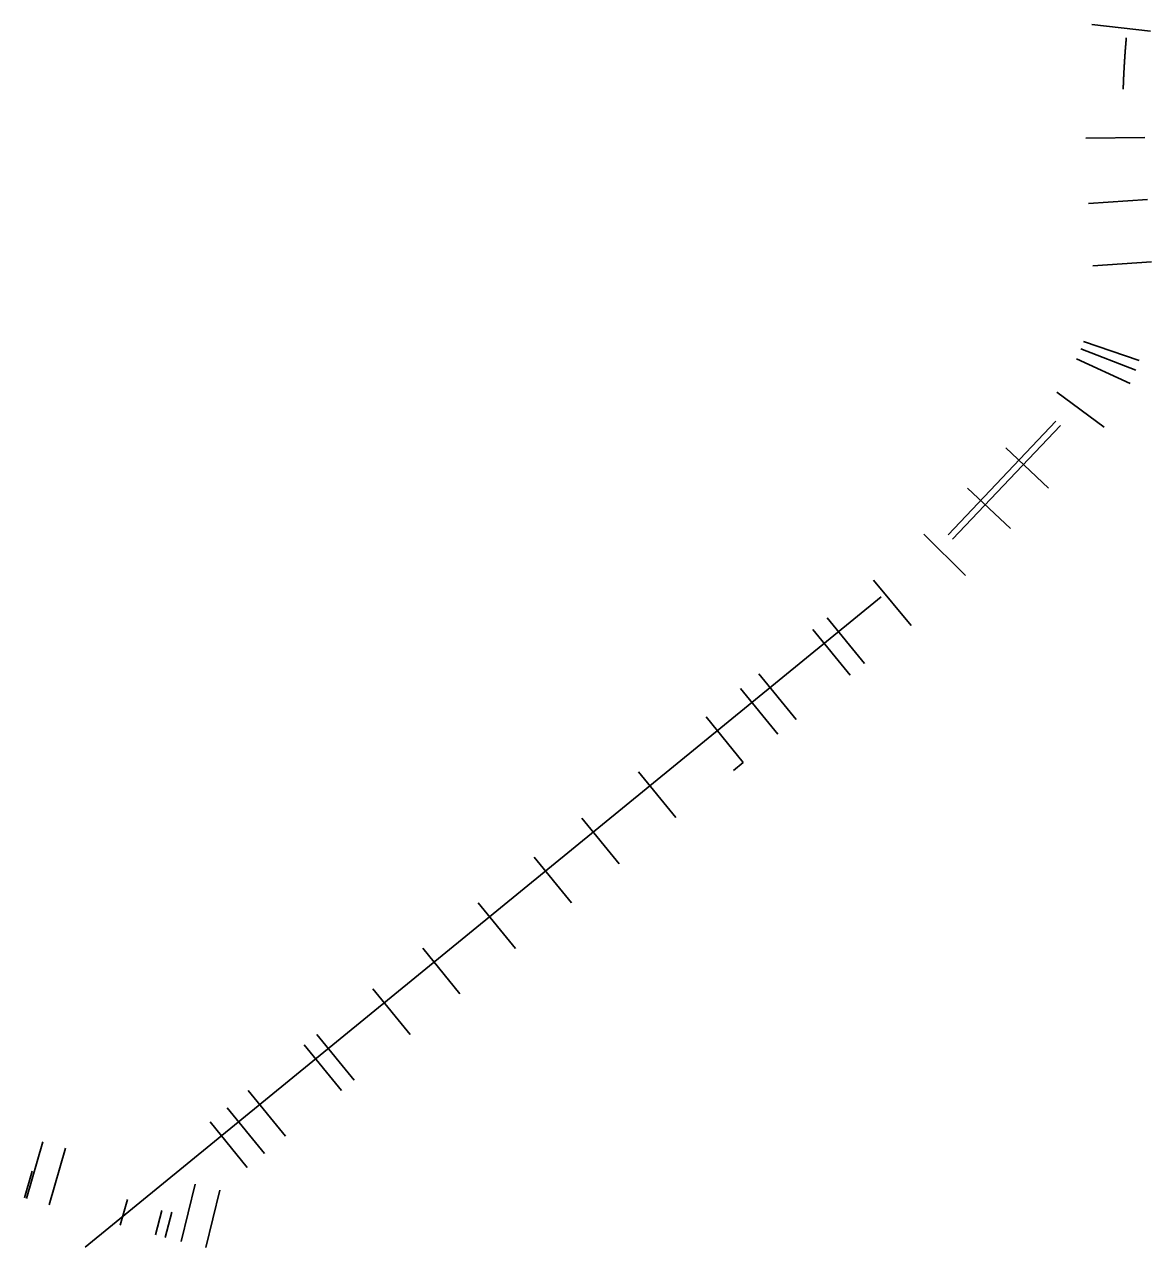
# Model space of a CAD drawing. Extents: x 2320980 to 2456309, y 595047 to 606177.
# Drawn here: x 2320980 to 2328631, y 597875 to 606177 of the extents above; entities that cross this region are included whole.
import ezdxf

# ---------------------------------------------------------------- set-up
doc = ezdxf.new("R2010")
doc.units = 0
for name, color, linetype in [('Old_Level_2', 7, 'Continuous'), ('Scratch_Level_1', 7, 'Continuous'), ('Typical Text ID Circle CELL', 7, 'Continuous')]:
    doc.layers.add(name, color=color, linetype=linetype)

msp = doc.modelspace()

# ---------------------------------------------------------------- linework, layer by layer
at = {"layer": 'Old_Level_2'}
for p, q in [((2328226.8, 606177.4), (2328624.1, 606130.8)), ((2328184.9, 605405.8), (2328584.8, 605409.1)), ((2328203.8, 604962.9), (2328602.9, 604989.5)), ((2328232.2, 604538.6), (2328631.3, 604565.3)), ((2328169.7, 604025.4), (2328548.2, 603896.2)), ((2327989, 603682.3), (2328309.7, 603443.3)), ((2327249.8, 602712.6), (2327982.3, 603485.3)), ((2327280.6, 602683.4), (2328013.2, 603456)), ((2327642.3, 603304), (2327932.6, 603028.8)), ((2327382.9, 603030.4), (2327673.2, 602755.2)), ((2327085.1, 602718), (2327368.9, 602436.2)), ((2326743.9, 602406.4), (2326999, 602098.3)), ((2321391, 597878.7), (2326796.2, 602291.5)), ((2326429.5, 602149.6), (2326682.5, 601839.8)), ((2326331.9, 602069.9), (2326584.9, 601760.1)), ((2325964.8, 601770.2), (2326217.7, 601460.3)), ((2325606.9, 601478), (2325859.8, 601168.1)), ((2325148.5, 601103.8), (2325401.5, 600793.9)), ((2325793.2, 601113.8), (2325859.8, 601168.1)), ((2324764.1, 600789.9), (2325017, 600480.1)), ((2324440.3, 600525.6), (2324693.2, 600215.7)), ((2324059.2, 600214.4), (2324312.1, 599904.6)), ((2323683.5, 599907.7), (2323936.4, 599597.9)), ((2323344.2, 599630.7), (2323597.1, 599320.9)), ((2322964.4, 599320.7), (2323217.3, 599010.8)), ((2322878.5, 599250.5), (2323131.4, 598940.7)), ((2322498.3, 598940.1), (2322751.2, 598630.3)), ((2321257.5, 598548.8), (2321147.9, 598164.2)), ((2322138.6, 598304.8), (2322043.5, 597916.3)), ((2322306.8, 598263.6), (2322211.7, 597875.1))]:
    msp.add_line(p, q, dxfattribs=at)
at = {"layer": 'Scratch_Level_1'}
for p, q in [((2328151.9, 603976.7), (2328524.8, 603831.9)), ((2328122.6, 603907.5), (2328486.1, 603740.5)), ((2325841.6, 601669.6), (2326094.6, 601359.8)), ((2322355.7, 598823.8), (2322608.7, 598513.9)), ((2322239.5, 598728.9), (2322492.5, 598419.1)), ((2321103.6, 598592.7), (2320994, 598208)), ((2321031.2, 598393.2), (2320979.6, 598212.1)), ((2321678.6, 598202.1), (2321628.7, 598027.1)), ((2321912.1, 598125.5), (2321868.7, 597960.8)), ((2321979.8, 598114.9), (2321935.8, 597943.3))]:
    msp.add_line(p, q, dxfattribs=at)
at = {"layer": 'Typical Text ID Circle CELL'}
for points in [[(2328454.1, 606016.4), (2328454.2, 606017.3), (2328454.3, 606018.3), (2328454.4, 606019.2), (2328454.4, 606020.2), (2328454.5, 606021.1), (2328454.6, 606022), (2328454.7, 606023), (2328454.7, 606023.9), (2328454.8, 606024.8), (2328454.9, 606025.8), (2328455, 606026.7), (2328455, 606027.6), (2328455.1, 606028.6), (2328455.2, 606029.5), (2328455.3, 606030.5), (2328455.3, 606031.4), (2328455.4, 606032.3), (2328455.5, 606033.3), (2328455.6, 606034.2), (2328455.6, 606035.1), (2328455.7, 606036.1), (2328455.8, 606037), (2328455.9, 606037.9), (2328456, 606038.9), (2328456, 606039.8), (2328456.1, 606040.7), (2328456.2, 606041.7), (2328456.3, 606042.6), (2328456.3, 606043.6), (2328456.4, 606044.5), (2328456.5, 606045.4), (2328456.6, 606046.4), (2328456.7, 606047.3), (2328456.7, 606048.2), (2328456.8, 606049.2), (2328456.9, 606050.1), (2328457, 606051), (2328457.1, 606052), (2328457.1, 606052.9), (2328457.2, 606053.9), (2328457.3, 606054.8), (2328457.4, 606055.7), (2328457.4, 606056.7), (2328457.5, 606057.6), (2328457.6, 606058.5), (2328457.7, 606059.5), (2328457.8, 606060.4), (2328457.9, 606061.3), (2328457.9, 606062.3), (2328458, 606063.2), (2328458.1, 606064.1), (2328458.2, 606065.1), (2328458.3, 606066), (2328458.3, 606067), (2328458.4, 606067.9), (2328458.5, 606068.8), (2328458.6, 606069.8), (2328458.7, 606070.7), (2328458.7, 606071.6), (2328458.8, 606072.6), (2328458.9, 606073.5), (2328459, 606074.4), (2328459.1, 606075.4), (2328459.2, 606076.3), (2328459.2, 606077.2), (2328459.3, 606078.2), (2328459.4, 606079.1), (2328459.5, 606080.1), (2328459.6, 606081), (2328459.7, 606081.9), (2328459.7, 606082.9), (2328459.8, 606083.8), (2328460, 606085.7)], [(2328449.1, 605947.1), (2328449.2, 605948), (2328449.2, 605949), (2328449.3, 605949.9), (2328449.4, 605950.8), (2328449.4, 605951.8), (2328449.5, 605952.7), (2328449.5, 605953.6), (2328449.6, 605954.6), (2328449.7, 605955.5), (2328449.7, 605956.5), (2328449.8, 605957.4), (2328449.9, 605958.3), (2328449.9, 605959.3), (2328450, 605960.2), (2328450.1, 605961.1), (2328450.1, 605962.1), (2328450.2, 605963), (2328450.3, 605964), (2328450.3, 605964.9), (2328450.4, 605965.8), (2328450.5, 605966.8), (2328450.5, 605967.7), (2328450.6, 605968.6), (2328450.7, 605969.6), (2328450.7, 605970.5), (2328450.8, 605971.4), (2328450.9, 605972.4), (2328450.9, 605973.3), (2328451, 605974.3), (2328451.1, 605975.2), (2328451.1, 605976.1), (2328451.2, 605977.1), (2328451.3, 605978), (2328451.3, 605978.9), (2328451.4, 605979.9), (2328451.5, 605980.8), (2328451.5, 605981.8), (2328451.6, 605982.7), (2328451.7, 605983.6), (2328451.7, 605984.6), (2328451.8, 605985.5), (2328451.9, 605986.4), (2328451.9, 605987.4), (2328452, 605988.3), (2328452.1, 605989.2), (2328452.1, 605990.2), (2328452.2, 605991.1), (2328452.3, 605992.1), (2328452.4, 605993), (2328452.4, 605993.9), (2328452.5, 605994.9), (2328452.6, 605995.8), (2328452.6, 605996.7), (2328452.7, 605997.7), (2328452.8, 605998.6), (2328452.8, 605999.5), (2328452.9, 606000.5), (2328453, 606001.4), (2328453.1, 606002.4), (2328453.1, 606003.3), (2328453.2, 606004.2), (2328453.3, 606005.2), (2328453.3, 606006.1), (2328453.4, 606007), (2328453.5, 606008), (2328453.6, 606008.9), (2328453.6, 606009.9), (2328453.7, 606010.8), (2328453.8, 606011.7), (2328453.9, 606012.7), (2328453.9, 606013.6), (2328454, 606014.5), (2328454.1, 606015.5), (2328454.1, 606016.4)], [(2328444.9, 605877.7), (2328444.9, 605878.7), (2328445, 605879.6), (2328445, 605880.5), (2328445.1, 605881.5), (2328445.1, 605882.4), (2328445.2, 605883.4), (2328445.2, 605884.3), (2328445.3, 605885.2), (2328445.3, 605886.2), (2328445.4, 605887.1), (2328445.5, 605888), (2328445.5, 605889), (2328445.6, 605889.9), (2328445.6, 605890.9), (2328445.7, 605891.8), (2328445.7, 605892.7), (2328445.8, 605893.7), (2328445.8, 605894.6), (2328445.9, 605895.5), (2328445.9, 605896.5), (2328446, 605897.4), (2328446.1, 605898.4), (2328446.1, 605899.3), (2328446.2, 605900.2), (2328446.2, 605901.2), (2328446.3, 605902.1), (2328446.3, 605903), (2328446.4, 605904), (2328446.4, 605904.9), (2328446.5, 605905.9), (2328446.6, 605906.8), (2328446.6, 605907.7), (2328446.7, 605908.7), (2328446.7, 605909.6), (2328446.8, 605910.5), (2328446.8, 605911.5), (2328446.9, 605912.4), (2328446.9, 605913.4), (2328447, 605914.3), (2328447.1, 605915.2), (2328447.1, 605916.2), (2328447.2, 605917.1), (2328447.2, 605918), (2328447.3, 605919), (2328447.4, 605919.9), (2328447.4, 605920.9), (2328447.5, 605921.8), (2328447.5, 605922.7), (2328447.6, 605923.7), (2328447.6, 605924.6), (2328447.7, 605925.5), (2328447.8, 605926.5), (2328447.8, 605927.4), (2328447.9, 605928.3), (2328447.9, 605929.3), (2328448, 605930.2), (2328448.1, 605931.2), (2328448.1, 605932.1), (2328448.2, 605933), (2328448.2, 605934), (2328448.3, 605934.9), (2328448.4, 605935.8), (2328448.4, 605936.8), (2328448.5, 605937.7), (2328448.5, 605938.7), (2328448.6, 605939.6), (2328448.7, 605940.5), (2328448.7, 605941.5), (2328448.8, 605942.4), (2328448.9, 605943.3), (2328448.9, 605944.3), (2328449, 605945.2), (2328449, 605946.2), (2328449.1, 605947.1)], [(2328441.5, 605808.3), (2328441.5, 605809.3), (2328441.5, 605810.2), (2328441.6, 605811.2), (2328441.6, 605812.1), (2328441.7, 605813), (2328441.7, 605814), (2328441.8, 605814.9), (2328441.8, 605815.8), (2328441.8, 605816.8), (2328441.9, 605817.7), (2328441.9, 605818.7), (2328442, 605819.6), (2328442, 605820.5), (2328442, 605821.5), (2328442.1, 605822.4), (2328442.1, 605823.4), (2328442.2, 605824.3), (2328442.2, 605825.2), (2328442.3, 605826.2), (2328442.3, 605827.1), (2328442.3, 605828), (2328442.4, 605829), (2328442.4, 605829.9), (2328442.5, 605830.9), (2328442.5, 605831.8), (2328442.6, 605832.7), (2328442.6, 605833.7), (2328442.7, 605834.6), (2328442.7, 605835.5), (2328442.7, 605836.5), (2328442.8, 605837.4), (2328442.8, 605838.4), (2328442.9, 605839.3), (2328442.9, 605840.2), (2328443, 605841.2), (2328443, 605842.1), (2328443.1, 605843), (2328443.1, 605844), (2328443.2, 605844.9), (2328443.2, 605845.9), (2328443.3, 605846.8), (2328443.3, 605847.7), (2328443.3, 605848.7), (2328443.4, 605849.6), (2328443.4, 605850.5), (2328443.5, 605851.5), (2328443.5, 605852.4), (2328443.6, 605853.4), (2328443.6, 605854.3), (2328443.7, 605855.2), (2328443.7, 605856.2), (2328443.8, 605857.1), (2328443.8, 605858), (2328443.9, 605859), (2328443.9, 605859.9), (2328444, 605860.9), (2328444, 605861.8), (2328444.1, 605862.7), (2328444.1, 605863.7), (2328444.2, 605864.6), (2328444.2, 605865.5), (2328444.3, 605866.5), (2328444.3, 605867.4), (2328444.4, 605868.4), (2328444.4, 605869.3), (2328444.5, 605870.2), (2328444.5, 605871.2), (2328444.6, 605872.1), (2328444.6, 605873), (2328444.7, 605874), (2328444.7, 605874.9), (2328444.8, 605875.9), (2328444.8, 605876.8), (2328444.9, 605877.7)], [(2328438.9, 605738.9), (2328438.9, 605739.9), (2328438.9, 605740.8), (2328438.9, 605741.7), (2328439, 605742.7), (2328439, 605743.6), (2328439, 605744.6), (2328439.1, 605745.5), (2328439.1, 605746.4), (2328439.1, 605747.4), (2328439.2, 605748.3), (2328439.2, 605749.3), (2328439.2, 605750.2), (2328439.3, 605751.1), (2328439.3, 605752.1), (2328439.3, 605753), (2328439.4, 605753.9), (2328439.4, 605754.9), (2328439.4, 605755.8), (2328439.4, 605756.8), (2328439.5, 605757.7), (2328439.5, 605758.6), (2328439.5, 605759.6), (2328439.6, 605760.5), (2328439.6, 605761.4), (2328439.6, 605762.4), (2328439.7, 605763.3), (2328439.7, 605764.3), (2328439.7, 605765.2), (2328439.8, 605766.1), (2328439.8, 605767.1), (2328439.8, 605768), (2328439.9, 605769), (2328439.9, 605769.9), (2328440, 605770.8), (2328440, 605771.8), (2328440, 605772.7), (2328440.1, 605773.6), (2328440.1, 605774.6), (2328440.1, 605775.5), (2328440.2, 605776.5), (2328440.2, 605777.4), (2328440.2, 605778.3), (2328440.3, 605779.3), (2328440.3, 605780.2), (2328440.3, 605781.1), (2328440.4, 605782.1), (2328440.4, 605783), (2328440.5, 605784), (2328440.5, 605784.9), (2328440.5, 605785.8), (2328440.6, 605786.8), (2328440.6, 605787.7), (2328440.6, 605788.6), (2328440.7, 605789.6), (2328440.7, 605790.5), (2328440.8, 605791.5), (2328440.8, 605792.4), (2328440.8, 605793.3), (2328440.9, 605794.3), (2328440.9, 605795.2), (2328440.9, 605796.2), (2328441, 605797.1), (2328441, 605798), (2328441.1, 605799), (2328441.1, 605799.9), (2328441.1, 605800.8), (2328441.2, 605801.8), (2328441.2, 605802.7), (2328441.3, 605803.7), (2328441.3, 605804.6), (2328441.3, 605805.5), (2328441.4, 605806.5), (2328441.4, 605807.4), (2328441.5, 605808.3)]]:
    msp.add_spline(points, degree=3, dxfattribs=at)

doc.saveas('drawing.dxf')
